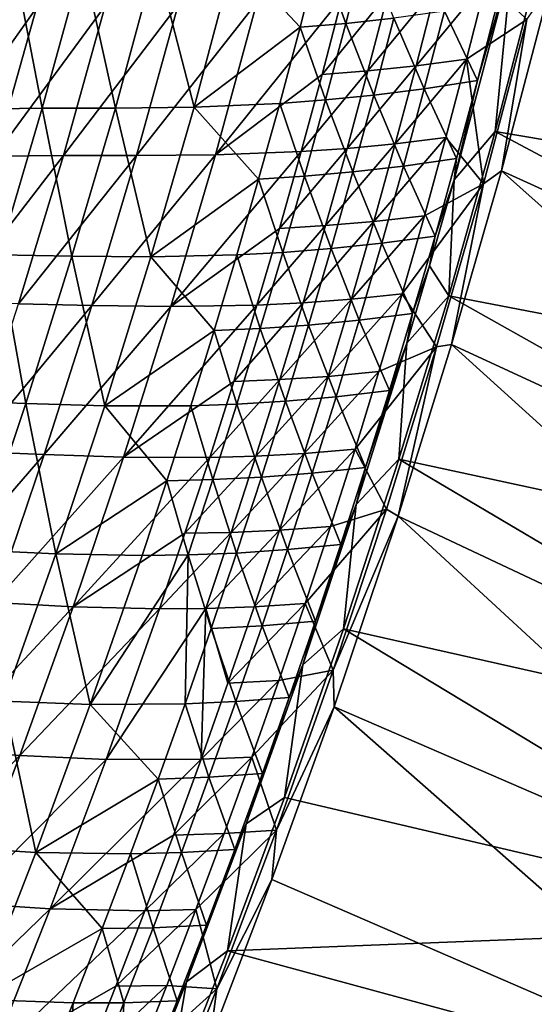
# Model space of a CAD drawing. Header units: metres. Extents: x 0 to 1400, y -1400 to 0.
# Tile 264 of 366: x 1258 to 1305, y -768 to -678. Entities that reach past the tile are written whole.
import ezdxf

# ---------------------------------------------------------------- set-up
doc = ezdxf.new("R2010")
doc.units = ezdxf.units.M

msp = doc.modelspace()

# ---------------------------------------------------------------- linework, layer by layer
at = {"layer": 'None'}
for points in [[(1283.550415, -679.038391, -143.985535), (1285.328003, -672.098633, -143.982834), (1277.5625, -672.589478, -199.909973)], [(1283.550415, -679.038391, -143.985535), (1287.715698, -678.685913, -116.044579), (1285.328003, -672.098633, -143.982834)], [(1287.715698, -678.685913, -116.044579), (1289.48645, -671.705261, -116.042336), (1285.328003, -672.098633, -143.982834)], [(1287.715698, -678.685913, -116.044579), (1292.085815, -678.208557, -88.120003), (1289.48645, -671.705261, -116.042336)], [(1305.527222, -672.196655, -29.544212), (1301.295776, -688.521545, -29.544041), (1351.890381, -697.064575)], [(1301.295776, -688.521545, -29.544041), (1305.527222, -672.196655, -29.544212), (1302.800293, -673.047791, -30.958681)], [(1257.562866, -673.165283, -367.83725), (1253.856689, -686.480835, -367.843384), (1260.115479, -686.38916, -311.864075)], [(1263.805298, -672.959351, -311.857147), (1257.562866, -673.165283, -367.83725), (1260.115479, -686.38916, -311.864075)], [(1263.805298, -672.959351, -311.857147), (1260.115479, -686.38916, -311.864075), (1266.759033, -686.382263, -255.882324)], [(1270.429932, -672.821838, -255.875259), (1263.805298, -672.959351, -311.857147), (1266.759033, -686.382263, -255.882324)], [(1266.759033, -686.382263, -255.882324), (1273.913208, -686.294495, -199.916489), (1270.429932, -672.821838, -255.875259)], [(1273.913208, -686.294495, -199.916489), (1277.5625, -672.589478, -199.909973), (1270.429932, -672.821838, -255.875259)], [(1273.913208, -686.294495, -199.916489), (1283.550415, -679.038391, -143.985535), (1277.5625, -672.589478, -199.909973)], [(1297.552734, -692.914246, -30.958065), (1302.800293, -673.047791, -30.958681), (1299.676025, -683.890259, -32.35173)], [(1297.552734, -692.914246, -30.958065), (1301.295776, -688.521545, -29.544041), (1302.800293, -673.047791, -30.958681)], [(1302.800293, -673.047791, -30.958681), (1301.49707, -676.797852, -32.351418), (1299.676025, -683.890259, -32.35173)], [(1300.5, -674.781799, -60.688713), (1294.097778, -682.544678, -88.576294), (1295.914307, -675.432617, -88.574554)], [(1300.5, -674.781799, -60.688713), (1298.690918, -681.937439, -60.689663), (1294.097778, -682.544678, -88.576294)], [(1300.5, -674.781799, -60.688713), (1304.162964, -678.328735, -32.845123), (1298.690918, -681.937439, -60.689663)], [(1291.547607, -675.937378, -116.482162), (1289.723999, -683.006836, -116.484573), (1285.554565, -683.34436, -144.410431)], [(1291.547607, -675.937378, -116.482162), (1285.554565, -683.34436, -144.410431), (1287.385132, -676.316467, -144.407455)], [(1295.914307, -675.432617, -88.574554), (1289.723999, -683.006836, -116.484573), (1291.547607, -675.937378, -116.482162)], [(1295.914307, -675.432617, -88.574554), (1294.097778, -682.544678, -88.576294), (1289.723999, -683.006836, -116.484573)], [(1306.296509, -675.28363, -32.129337), (1348.280151, -713.240723, -3), (1301.86499, -692.09436, -32.129154)], [(1306.296509, -675.28363, -32.129337), (1301.86499, -692.09436, -32.129154), (1304.162964, -678.328735, -32.845123)], [(1272.469604, -676.984558, -256.24707), (1262.035034, -690.693298, -312.217224), (1265.836182, -677.097412, -312.209564)], [(1262.035034, -690.693298, -312.217224), (1272.469604, -676.984558, -256.24707), (1268.688843, -690.713318, -256.254913)], [(1268.688843, -690.713318, -256.254913), (1279.61145, -676.779053, -200.305008), (1275.853516, -690.654907, -200.312286)], [(1268.688843, -690.713318, -256.254913), (1272.469604, -676.984558, -256.24707), (1279.61145, -676.779053, -200.305008)], [(1279.61145, -676.779053, -200.305008), (1287.385132, -676.316467, -144.407455), (1275.853516, -690.654907, -200.312286)], [(1287.385132, -676.316467, -144.407455), (1285.554565, -683.34436, -144.410431), (1275.853516, -690.654907, -200.312286)], [(1299.676025, -683.890259, -32.35173), (1301.49707, -676.797852, -32.351418), (1296.675659, -677.585876, -60.216148)], [(1259.586792, -677.281616, -368.163757), (1255.768066, -690.761169, -368.170044), (1249.763062, -691.082825, -424.093384)], [(1249.763062, -691.082825, -424.093384), (1253.595947, -677.701172, -424.089722), (1259.586792, -677.281616, -368.163757)], [(1265.836182, -677.097412, -312.209564), (1255.768066, -690.761169, -368.170044), (1259.586792, -677.281616, -368.163757)], [(1265.836182, -677.097412, -312.209564), (1262.035034, -690.693298, -312.217224), (1255.768066, -690.761169, -368.170044)], [(1294.847534, -684.634338, -60.217194), (1296.675659, -677.585876, -60.216148), (1292.085815, -678.208557, -88.120003)], [(1299.676025, -683.890259, -32.35173), (1296.675659, -677.585876, -60.216148), (1294.847534, -684.634338, -60.217194)], [(1285.874268, -685.648926, -116.046707), (1287.715698, -678.685913, -116.044579), (1283.550415, -679.038391, -143.985535)], [(1285.874268, -685.648926, -116.046707), (1290.250977, -685.213806, -88.12162), (1287.715698, -678.685913, -116.044579)], [(1290.250977, -685.213806, -88.12162), (1292.085815, -678.208557, -88.120003), (1287.715698, -678.685913, -116.044579)], [(1294.847534, -684.634338, -60.217194), (1292.085815, -678.208557, -88.120003), (1290.250977, -685.213806, -88.12162)], [(1304.162964, -678.328735, -32.845123), (1300.219604, -693.271423, -32.845055), (1298.690918, -681.937439, -60.689663)], [(1304.162964, -678.328735, -32.845123), (1301.86499, -692.09436, -32.129154), (1300.219604, -693.271423, -32.845055)], [(1281.702881, -685.960205, -143.988113), (1283.550415, -679.038391, -143.985535), (1273.913208, -686.294495, -199.916489)], [(1281.702881, -685.960205, -143.988113), (1285.874268, -685.648926, -116.046707), (1283.550415, -679.038391, -143.985535)], [(1294.097778, -682.544678, -88.576294), (1298.690918, -681.937439, -60.689663), (1292.208618, -689.636658, -88.57795)], [(1292.208618, -689.636658, -88.57795), (1298.690918, -681.937439, -60.689663), (1296.80835, -689.073364, -60.690586)], [(1298.690918, -681.937439, -60.689663), (1300.219604, -693.271423, -32.845055), (1296.80835, -689.073364, -60.690586)], [(1285.554565, -683.34436, -144.410431), (1289.723999, -683.006836, -116.484573), (1283.652344, -690.351501, -144.413269)], [(1283.652344, -690.351501, -144.413269), (1289.723999, -683.006836, -116.484573), (1287.828125, -690.055847, -116.486877)], [(1289.723999, -683.006836, -116.484573), (1294.097778, -682.544678, -88.576294), (1287.828125, -690.055847, -116.486877)], [(1287.828125, -690.055847, -116.486877), (1294.097778, -682.544678, -88.576294), (1292.208618, -689.636658, -88.57795)], [(1275.853516, -690.654907, -200.312286), (1285.554565, -683.34436, -144.410431), (1283.652344, -690.351501, -144.413269)], [(1297.783081, -690.965942, -32.352062), (1299.676025, -683.890259, -32.35173), (1294.847534, -684.634338, -60.217194)], [(1297.552734, -692.914246, -30.958065), (1299.676025, -683.890259, -32.35173), (1297.783081, -690.965942, -32.352062)], [(1292.948364, -691.665466, -60.21822), (1294.847534, -684.634338, -60.217194), (1290.250977, -685.213806, -88.12162)], [(1297.783081, -690.965942, -32.352062), (1294.847534, -684.634338, -60.217194), (1292.948364, -691.665466, -60.21822)], [(1279.785889, -692.863647, -143.990524), (1281.702881, -685.960205, -143.988113), (1273.913208, -686.294495, -199.916489)], [(1283.963135, -692.593811, -116.048714), (1281.702881, -685.960205, -143.988113), (1279.785889, -692.863647, -143.990524)], [(1285.874268, -685.648926, -116.046707), (1281.702881, -685.960205, -143.988113), (1283.963135, -692.593811, -116.048714)], [(1283.963135, -692.593811, -116.048714), (1288.345703, -692.201355, -88.123169), (1285.874268, -685.648926, -116.046707)], [(1288.345703, -692.201355, -88.123169), (1290.250977, -685.213806, -88.12162), (1285.874268, -685.648926, -116.046707)], [(1290.250977, -685.213806, -88.12162), (1288.345703, -692.201355, -88.123169), (1292.948364, -691.665466, -60.21822)], [(1260.115479, -686.38916, -311.864075), (1253.856689, -686.480835, -367.843384), (1256.155762, -699.740723, -311.870239)], [(1260.115479, -686.38916, -311.864075), (1256.155762, -699.740723, -311.870239), (1262.816284, -699.865723, -255.888596)], [(1266.759033, -686.382263, -255.882324), (1260.115479, -686.38916, -311.864075), (1262.816284, -699.865723, -255.888596)], [(1262.816284, -699.865723, -255.888596), (1269.989624, -699.924133, -199.922287), (1266.759033, -686.382263, -255.882324)], [(1269.989624, -699.924133, -199.922287), (1273.913208, -686.294495, -199.916489), (1266.759033, -686.382263, -255.882324)], [(1273.913208, -686.294495, -199.916489), (1269.989624, -699.924133, -199.922287), (1279.785889, -692.863647, -143.990524)], [(1301.295776, -688.521545, -29.544041), (1297.074219, -703.463257, -29.54385), (1347.497803, -713.16217)], [(1297.074219, -703.463257, -29.54385), (1301.295776, -688.521545, -29.544041), (1297.552734, -692.914246, -30.958065)], [(1301.295776, -688.521545, -29.544041), (1347.497803, -713.16217), (1351.890381, -697.064575)], [(1290.247192, -696.708252, -88.579529), (1296.80835, -689.073364, -60.690586), (1294.852905, -696.189331, -60.691475)], [(1292.208618, -689.636658, -88.57795), (1296.80835, -689.073364, -60.690586), (1290.247192, -696.708252, -88.579529)], [(1296.80835, -689.073364, -60.690586), (1300.219604, -693.271423, -32.845055), (1294.852905, -696.189331, -60.691475)], [(1271.814941, -704.444763, -200.318863), (1275.853516, -690.654907, -200.312286), (1283.652344, -690.351501, -144.413269)], [(1281.679199, -697.337585, -144.41597), (1271.814941, -704.444763, -200.318863), (1283.652344, -690.351501, -144.413269)], [(1281.679199, -697.337585, -144.41597), (1287.828125, -690.055847, -116.486877), (1285.86084, -697.084045, -116.489059)], [(1287.828125, -690.055847, -116.486877), (1281.679199, -697.337585, -144.41597), (1283.652344, -690.351501, -144.413269)], [(1285.86084, -697.084045, -116.489059), (1287.828125, -690.055847, -116.486877), (1292.208618, -689.636658, -88.57795)], [(1292.208618, -689.636658, -88.57795), (1290.247192, -696.708252, -88.579529), (1285.86084, -697.084045, -116.489059)], [(1262.035034, -690.693298, -312.217224), (1251.675903, -704.150879, -368.17569), (1255.768066, -690.761169, -368.170044)], [(1251.675903, -704.150879, -368.17569), (1262.035034, -690.693298, -312.217224), (1257.958008, -704.200806, -312.224152)], [(1257.958008, -704.200806, -312.224152), (1262.035034, -690.693298, -312.217224), (1268.688843, -690.713318, -256.254913)], [(1257.958008, -704.200806, -312.224152), (1268.688843, -690.713318, -256.254913), (1264.629883, -704.354736, -256.262024)], [(1264.629883, -704.354736, -256.262024), (1275.853516, -690.654907, -200.312286), (1271.814941, -704.444763, -200.318863)], [(1264.629883, -704.354736, -256.262024), (1268.688843, -690.713318, -256.254913), (1275.853516, -690.654907, -200.312286)], [(1295.818848, -698.024353, -32.352406), (1297.783081, -690.965942, -32.352062), (1292.948364, -691.665466, -60.21822)], [(1295.818848, -698.024353, -32.352406), (1297.552734, -692.914246, -30.958065), (1297.783081, -690.965942, -32.352062)], [(1286.370728, -699.170715, -88.124634), (1288.345703, -692.201355, -88.123169), (1283.963135, -692.593811, -116.048714)], [(1290.97876, -698.678955, -60.219219), (1288.345703, -692.201355, -88.123169), (1286.370728, -699.170715, -88.124634)], [(1288.345703, -692.201355, -88.123169), (1290.97876, -698.678955, -60.219219), (1292.948364, -691.665466, -60.21822)], [(1292.948364, -691.665466, -60.21822), (1290.97876, -698.678955, -60.219219), (1295.818848, -698.024353, -32.352406)], [(1301.86499, -692.09436, -32.129154), (1343.546997, -729.261292, -3), (1297.314819, -707.90094, -32.128944)], [(1301.86499, -692.09436, -32.129154), (1297.314819, -707.90094, -32.128944), (1300.219604, -693.271423, -32.845055)], [(1348.280151, -713.240723, -3), (1343.546997, -729.261292, -3), (1301.86499, -692.09436, -32.129154)], [(1269.989624, -699.924133, -199.922287), (1277.800293, -699.748291, -143.992798), (1279.785889, -692.863647, -143.990524)], [(1277.800293, -699.748291, -143.992798), (1281.982788, -699.520264, -116.050606), (1279.785889, -692.863647, -143.990524)], [(1281.982788, -699.520264, -116.050606), (1283.963135, -692.593811, -116.048714), (1279.785889, -692.863647, -143.990524)], [(1281.982788, -699.520264, -116.050606), (1286.370728, -699.170715, -88.124634), (1283.963135, -692.593811, -116.048714)], [(1295.328003, -700.723633, -30.957859), (1297.552734, -692.914246, -30.958065), (1295.818848, -698.024353, -32.352406)], [(1295.328003, -700.723633, -30.957859), (1297.074219, -703.463257, -29.54385), (1297.552734, -692.914246, -30.958065)], [(1300.219604, -693.271423, -32.845055), (1292.825317, -703.285095, -60.692333), (1294.852905, -696.189331, -60.691475)], [(1300.219604, -693.271423, -32.845055), (1295.966187, -708.119385, -32.844994), (1292.825317, -703.285095, -60.692333)], [(1300.219604, -693.271423, -32.845055), (1297.314819, -707.90094, -32.128944), (1295.966187, -708.119385, -32.844994)], [(1283.822632, -704.091309, -116.491127), (1290.247192, -696.708252, -88.579529), (1288.214233, -703.759155, -88.581024)], [(1290.247192, -696.708252, -88.579529), (1283.822632, -704.091309, -116.491127), (1285.86084, -697.084045, -116.489059)], [(1294.852905, -696.189331, -60.691475), (1292.825317, -703.285095, -60.692333), (1288.214233, -703.759155, -88.581024)], [(1288.214233, -703.759155, -88.581024), (1290.247192, -696.708252, -88.579529), (1294.852905, -696.189331, -60.691475)], [(1271.814941, -704.444763, -200.318863), (1281.679199, -697.337585, -144.41597), (1279.63562, -704.302307, -144.418518)], [(1279.63562, -704.302307, -144.418518), (1281.679199, -697.337585, -144.41597), (1285.86084, -697.084045, -116.489059)], [(1285.86084, -697.084045, -116.489059), (1283.822632, -704.091309, -116.491127), (1279.63562, -704.302307, -144.418518)], [(1290.97876, -698.678955, -60.219219), (1293.784058, -705.065247, -32.352764), (1295.818848, -698.024353, -32.352406)], [(1293.784058, -705.065247, -32.352764), (1295.328003, -700.723633, -30.957859), (1295.818848, -698.024353, -32.352406)], [(1284.32666, -706.121643, -88.126015), (1286.370728, -699.170715, -88.124634), (1281.982788, -699.520264, -116.050606)], [(1288.939453, -705.674316, -60.220196), (1286.370728, -699.170715, -88.124634), (1284.32666, -706.121643, -88.126015)], [(1288.939453, -705.674316, -60.220196), (1290.97876, -698.678955, -60.219219), (1286.370728, -699.170715, -88.124634)], [(1293.784058, -705.065247, -32.352764), (1290.97876, -698.678955, -60.219219), (1288.939453, -705.674316, -60.220196)], [(1258.607666, -713.268555, -255.894028), (1256.155762, -699.740723, -311.870239), (1251.932617, -713.010193, -311.875641)], [(1262.816284, -699.865723, -255.888596), (1256.155762, -699.740723, -311.870239), (1258.607666, -713.268555, -255.894028)], [(1258.607666, -713.268555, -255.894028), (1265.797729, -713.474731, -199.927292), (1262.816284, -699.865723, -255.888596)], [(1265.797729, -713.474731, -199.927292), (1269.989624, -699.924133, -199.922287), (1262.816284, -699.865723, -255.888596)], [(1265.797729, -713.474731, -199.927292), (1275.746704, -706.613708, -143.994919), (1269.989624, -699.924133, -199.922287)], [(1275.746704, -706.613708, -143.994919), (1277.800293, -699.748291, -143.992798), (1269.989624, -699.924133, -199.922287)], [(1275.746704, -706.613708, -143.994919), (1279.93396, -706.427734, -116.052368), (1277.800293, -699.748291, -143.992798)], [(1279.93396, -706.427734, -116.052368), (1281.982788, -699.520264, -116.050606), (1277.800293, -699.748291, -143.992798)], [(1279.93396, -706.427734, -116.052368), (1284.32666, -706.121643, -88.126015), (1281.982788, -699.520264, -116.050606)], [(1293.245361, -707.761719, -30.957695), (1295.328003, -700.723633, -30.957859), (1293.784058, -705.065247, -32.352764)], [(1297.074219, -703.463257, -29.54385), (1295.328003, -700.723633, -30.957859), (1293.245361, -707.761719, -30.957695)], [(1288.214233, -703.759155, -88.581024), (1286.110596, -710.789185, -88.582443), (1281.714233, -711.077209, -116.493073)], [(1281.714233, -711.077209, -116.493073), (1283.822632, -704.091309, -116.491127), (1288.214233, -703.759155, -88.581024)], [(1292.825317, -703.285095, -60.692333), (1286.110596, -710.789185, -88.582443), (1288.214233, -703.759155, -88.581024)], [(1292.825317, -703.285095, -60.692333), (1290.726074, -710.360352, -60.693157), (1286.110596, -710.789185, -88.582443)], [(1295.966187, -708.119385, -32.844994), (1290.726074, -710.360352, -60.693157), (1292.825317, -703.285095, -60.692333)], [(1297.074219, -703.463257, -29.54385), (1292.544312, -718.334961, -29.543623), (1342.767334, -729.163757)], [(1292.544312, -718.334961, -29.543623), (1297.074219, -703.463257, -29.54385), (1293.245361, -707.761719, -30.957695)], [(1297.074219, -703.463257, -29.54385), (1342.767334, -729.163757), (1347.497803, -713.16217)], [(1253.611572, -717.617126, -312.230316), (1257.958008, -704.200806, -312.224152), (1264.629883, -704.354736, -256.262024)], [(1253.611572, -717.617126, -312.230316), (1264.629883, -704.354736, -256.262024), (1260.299072, -717.906311, -256.268341)], [(1260.299072, -717.906311, -256.268341), (1264.629883, -704.354736, -256.262024), (1271.814941, -704.444763, -200.318863)], [(1260.299072, -717.906311, -256.268341), (1271.814941, -704.444763, -200.318863), (1267.501587, -718.14624, -200.324707)], [(1267.501587, -718.14624, -200.324707), (1271.814941, -704.444763, -200.318863), (1279.63562, -704.302307, -144.418518)], [(1279.63562, -704.302307, -144.418518), (1277.522461, -711.245483, -144.420929), (1267.501587, -718.14624, -200.324707)], [(1277.522461, -711.245483, -144.420929), (1283.822632, -704.091309, -116.491127), (1281.714233, -711.077209, -116.493073)], [(1283.822632, -704.091309, -116.491127), (1277.522461, -711.245483, -144.420929), (1279.63562, -704.302307, -144.418518)], [(1291.679199, -712.088196, -32.353138), (1293.784058, -705.065247, -32.352764), (1288.939453, -705.674316, -60.220196)], [(1291.679199, -712.088196, -32.353138), (1293.245361, -707.761719, -30.957695), (1293.784058, -705.065247, -32.352764)], [(1275.746704, -706.613708, -143.994919), (1277.817383, -713.315979, -116.054001), (1279.93396, -706.427734, -116.052368)], [(1277.817383, -713.315979, -116.054001), (1282.214111, -713.053589, -88.127312), (1279.93396, -706.427734, -116.052368)], [(1282.214111, -713.053589, -88.127312), (1284.32666, -706.121643, -88.126015), (1279.93396, -706.427734, -116.052368)], [(1286.830811, -712.651245, -60.221142), (1284.32666, -706.121643, -88.126015), (1282.214111, -713.053589, -88.127312)], [(1286.830811, -712.651245, -60.221142), (1288.939453, -705.674316, -60.220196), (1284.32666, -706.121643, -88.126015)], [(1291.679199, -712.088196, -32.353138), (1288.939453, -705.674316, -60.220196), (1286.830811, -712.651245, -60.221142)], [(1265.797729, -713.474731, -199.927292), (1273.625977, -713.459473, -143.996887), (1275.746704, -706.613708, -143.994919)], [(1273.625977, -713.459473, -143.996887), (1277.817383, -713.315979, -116.054001), (1275.746704, -706.613708, -143.994919)], [(1290.726074, -710.360352, -60.693157), (1295.966187, -708.119385, -32.844994), (1288.555908, -717.414856, -60.693943)], [(1295.966187, -708.119385, -32.844994), (1291.409668, -722.869568, -32.845009), (1288.555908, -717.414856, -60.693943)], [(1288.666748, -722.436462, -30.957438), (1293.245361, -707.761719, -30.957695), (1289.505005, -719.092834, -32.353523)], [(1292.544312, -718.334961, -29.543623), (1293.245361, -707.761719, -30.957695), (1288.666748, -722.436462, -30.957438)], [(1293.245361, -707.761719, -30.957695), (1291.679199, -712.088196, -32.353138), (1289.505005, -719.092834, -32.353523)], [(1295.966187, -708.119385, -32.844994), (1292.456665, -723.520264, -32.128693), (1291.409668, -722.869568, -32.845009)], [(1297.314819, -707.90094, -32.128944), (1338.482666, -745.180298, -3), (1292.456665, -723.520264, -32.128693)], [(1297.314819, -707.90094, -32.128944), (1292.456665, -723.520264, -32.128693), (1295.966187, -708.119385, -32.844994)], [(1343.546997, -729.261292, -3), (1338.482666, -745.180298, -3), (1297.314819, -707.90094, -32.128944)], [(1286.110596, -710.789185, -88.582443), (1279.536255, -718.041565, -116.494888), (1281.714233, -711.077209, -116.493073)], [(1286.110596, -710.789185, -88.582443), (1283.936646, -717.797974, -88.583763), (1279.536255, -718.041565, -116.494888)], [(1290.726074, -710.360352, -60.693157), (1283.936646, -717.797974, -88.583763), (1286.110596, -710.789185, -88.582443)], [(1283.936646, -717.797974, -88.583763), (1290.726074, -710.360352, -60.693157), (1288.555908, -717.414856, -60.693943)], [(1267.501587, -718.14624, -200.324707), (1277.522461, -711.245483, -144.420929), (1275.340454, -718.166748, -144.423187)], [(1281.714233, -711.077209, -116.493073), (1279.536255, -718.041565, -116.494888), (1275.340454, -718.166748, -144.423187)], [(1275.340454, -718.166748, -144.423187), (1277.522461, -711.245483, -144.420929), (1281.714233, -711.077209, -116.493073)], [(1284.653687, -719.609314, -60.222061), (1286.830811, -712.651245, -60.221142), (1282.214111, -713.053589, -88.127312)], [(1289.505005, -719.092834, -32.353523), (1286.830811, -712.651245, -60.221142), (1284.653687, -719.609314, -60.222061)], [(1289.505005, -719.092834, -32.353523), (1291.679199, -712.088196, -32.353138), (1286.830811, -712.651245, -60.221142)], [(1254.139526, -726.587158, -255.898575), (1258.607666, -713.268555, -255.894028), (1251.932617, -713.010193, -311.875641)], [(1261.343018, -726.942932, -199.931488), (1258.607666, -713.268555, -255.894028), (1254.139526, -726.587158, -255.898575)], [(1261.343018, -726.942932, -199.931488), (1265.797729, -713.474731, -199.927292), (1258.607666, -713.268555, -255.894028)], [(1261.343018, -726.942932, -199.931488), (1271.438599, -720.285217, -143.998688), (1265.797729, -713.474731, -199.927292)], [(1271.438599, -720.285217, -143.998688), (1273.625977, -713.459473, -143.996887), (1265.797729, -713.474731, -199.927292)], [(1275.633545, -720.184448, -116.055504), (1273.625977, -713.459473, -143.996887), (1271.438599, -720.285217, -143.998688)], [(1277.817383, -713.315979, -116.054001), (1273.625977, -713.459473, -143.996887), (1275.633545, -720.184448, -116.055504)], [(1275.633545, -720.184448, -116.055504), (1280.033813, -719.966248, -88.128525), (1277.817383, -713.315979, -116.054001)], [(1280.033813, -719.966248, -88.128525), (1282.214111, -713.053589, -88.127312), (1277.817383, -713.315979, -116.054001)], [(1282.214111, -713.053589, -88.127312), (1280.033813, -719.966248, -88.128525), (1284.653687, -719.609314, -60.222061)], [(1249.002563, -730.939697, -312.235718), (1253.611572, -717.617126, -312.230316), (1260.299072, -717.906311, -256.268341)], [(1249.002563, -730.939697, -312.235718), (1260.299072, -717.906311, -256.268341), (1255.702637, -731.365601, -256.273804)], [(1255.702637, -731.365601, -256.273804), (1260.299072, -717.906311, -256.268341), (1267.501587, -718.14624, -200.324707)], [(1255.702637, -731.365601, -256.273804), (1267.501587, -718.14624, -200.324707), (1262.919189, -731.756958, -200.329773)], [(1262.919189, -731.756958, -200.329773), (1267.501587, -718.14624, -200.324707), (1275.340454, -718.166748, -144.423187)], [(1275.340454, -718.166748, -144.423187), (1273.090088, -725.065796, -144.425293), (1262.919189, -731.756958, -200.329773)], [(1279.536255, -718.041565, -116.494888), (1273.090088, -725.065796, -144.425293), (1275.340454, -718.166748, -144.423187)], [(1279.536255, -718.041565, -116.494888), (1277.289551, -724.98407, -116.496582), (1273.090088, -725.065796, -144.425293)], [(1283.936646, -717.797974, -88.583763), (1277.289551, -724.98407, -116.496582), (1279.536255, -718.041565, -116.494888)], [(1277.289551, -724.98407, -116.496582), (1283.936646, -717.797974, -88.583763), (1281.693237, -724.785339, -88.584999)], [(1281.693237, -724.785339, -88.584999), (1283.936646, -717.797974, -88.583763), (1288.555908, -717.414856, -60.693943)], [(1288.555908, -717.414856, -60.693943), (1286.315308, -724.448364, -60.694691), (1281.693237, -724.785339, -88.584999)], [(1288.555908, -717.414856, -60.693943), (1291.409668, -722.869568, -32.845009), (1286.315308, -724.448364, -60.694691)], [(1287.261841, -726.078796, -32.353924), (1289.505005, -719.092834, -32.353523), (1284.653687, -719.609314, -60.222061)], [(1288.666748, -722.436462, -30.957438), (1289.505005, -719.092834, -32.353523), (1287.261841, -726.078796, -32.353924)], [(1292.544312, -718.334961, -29.543623), (1287.503052, -733.753845, -29.54335), (1337.706055, -745.063843)], [(1287.503052, -733.753845, -29.54335), (1292.544312, -718.334961, -29.543623), (1288.666748, -722.436462, -30.957438)], [(1292.544312, -718.334961, -29.543623), (1337.706055, -745.063843), (1342.767334, -729.163757)], [(1277.786377, -726.859192, -88.129646), (1280.033813, -719.966248, -88.128525), (1275.633545, -720.184448, -116.055504)], [(1282.408569, -726.548157, -60.22295), (1280.033813, -719.966248, -88.128525), (1277.786377, -726.859192, -88.129646)], [(1280.033813, -719.966248, -88.128525), (1282.408569, -726.548157, -60.22295), (1284.653687, -719.609314, -60.222061)], [(1284.653687, -719.609314, -60.222061), (1282.408569, -726.548157, -60.22295), (1287.261841, -726.078796, -32.353924)], [(1269.185303, -727.090454, -144.00032), (1271.438599, -720.285217, -143.998688), (1261.343018, -726.942932, -199.931488)], [(1269.185303, -727.090454, -144.00032), (1273.383301, -727.032837, -116.05687), (1271.438599, -720.285217, -143.998688)], [(1273.383301, -727.032837, -116.05687), (1275.633545, -720.184448, -116.055504), (1271.438599, -720.285217, -143.998688)], [(1273.383301, -727.032837, -116.05687), (1277.786377, -726.859192, -88.129646), (1275.633545, -720.184448, -116.055504)], [(1283.802612, -737.013, -30.957296), (1288.666748, -722.436462, -30.957438), (1284.950684, -733.045654, -32.354336)], [(1287.503052, -733.753845, -29.54335), (1288.666748, -722.436462, -30.957438), (1283.802612, -737.013, -30.957296)], [(1284.950684, -733.045654, -32.354336), (1288.666748, -722.436462, -30.957438), (1287.261841, -726.078796, -32.353924)], [(1291.409668, -722.869568, -32.845009), (1284.005127, -731.460571, -60.695396), (1286.315308, -724.448364, -60.694691)], [(1291.409668, -722.869568, -32.845009), (1286.556641, -737.518799, -32.84502), (1284.005127, -731.460571, -60.695396)], [(1292.456665, -723.520264, -32.128693), (1286.556641, -737.518799, -32.84502), (1291.409668, -722.869568, -32.845009)], [(1292.456665, -723.520264, -32.128693), (1286.645508, -740.848389, -32.128372), (1286.556641, -737.518799, -32.84502)], [(1292.456665, -723.520264, -32.128693), (1333.094238, -760.992554, -3), (1286.645508, -740.848389, -32.128372)], [(1338.482666, -745.180298, -3), (1333.094238, -760.992554, -3), (1292.456665, -723.520264, -32.128693)], [(1286.315308, -724.448364, -60.694691), (1284.005127, -731.460571, -60.695396), (1279.380737, -731.750916, -88.586143)], [(1286.315308, -724.448364, -60.694691), (1279.380737, -731.750916, -88.586143), (1281.693237, -724.785339, -88.584999)], [(1273.090088, -725.065796, -144.425293), (1270.772095, -731.942444, -144.427231), (1262.919189, -731.756958, -200.329773)], [(1277.289551, -724.98407, -116.496582), (1270.772095, -731.942444, -144.427231), (1273.090088, -725.065796, -144.425293)], [(1270.772095, -731.942444, -144.427231), (1277.289551, -724.98407, -116.496582), (1274.974487, -731.90448, -116.498138)], [(1274.974487, -731.90448, -116.498138), (1277.289551, -724.98407, -116.496582), (1281.693237, -724.785339, -88.584999)], [(1281.693237, -724.785339, -88.584999), (1279.380737, -731.750916, -88.586143), (1274.974487, -731.90448, -116.498138)], [(1282.408569, -726.548157, -60.22295), (1284.950684, -733.045654, -32.354336), (1287.261841, -726.078796, -32.353924)], [(1256.631592, -740.325317, -199.93483), (1261.343018, -726.942932, -199.931488), (1254.139526, -726.587158, -255.898575)], [(1264.483765, -740.638, -144.003082), (1261.343018, -726.942932, -199.931488), (1256.631592, -740.325317, -199.93483)], [(1264.483765, -740.638, -144.003082), (1269.185303, -727.090454, -144.00032), (1261.343018, -726.942932, -199.931488)], [(1273.092529, -740.584412, -88.131607), (1273.383301, -727.032837, -116.05687), (1264.483765, -740.638, -144.003082)], [(1273.383301, -727.032837, -116.05687), (1269.185303, -727.090454, -144.00032), (1264.483765, -740.638, -144.003082)], [(1273.092529, -740.584412, -88.131607), (1275.472412, -733.732056, -88.130669), (1273.383301, -727.032837, -116.05687)], [(1275.472412, -733.732056, -88.130669), (1277.786377, -726.859192, -88.129646), (1273.383301, -727.032837, -116.05687)], [(1280.096313, -733.467346, -60.223808), (1277.786377, -726.859192, -88.129646), (1275.472412, -733.732056, -88.130669)], [(1280.096313, -733.467346, -60.223808), (1282.408569, -726.548157, -60.22295), (1277.786377, -726.859192, -88.129646)], [(1284.950684, -733.045654, -32.354336), (1282.408569, -726.548157, -60.22295), (1280.096313, -733.467346, -60.223808)], [(1250.84668, -744.730042, -256.278381), (1255.702637, -731.365601, -256.273804), (1262.919189, -731.756958, -200.329773)], [(1284.005127, -731.460571, -60.695396), (1277.000122, -738.69458, -88.587189), (1279.380737, -731.750916, -88.586143)], [(1284.005127, -731.460571, -60.695396), (1281.625732, -738.451294, -60.696064), (1277.000122, -738.69458, -88.587189)], [(1286.556641, -737.518799, -32.84502), (1281.625732, -738.451294, -60.696064), (1284.005127, -731.460571, -60.695396)], [(1250.84668, -744.730042, -256.278381), (1262.919189, -731.756958, -200.329773), (1258.07373, -745.274536, -200.334)], [(1262.919189, -731.756958, -200.329773), (1270.772095, -731.942444, -144.427231), (1258.07373, -745.274536, -200.334)], [(1270.772095, -731.942444, -144.427231), (1265.936279, -745.627197, -144.430603), (1258.07373, -745.274536, -200.334)], [(1274.974487, -731.90448, -116.498138), (1274.55188, -745.615967, -88.588135), (1265.936279, -745.627197, -144.430603)], [(1265.936279, -745.627197, -144.430603), (1270.772095, -731.942444, -144.427231), (1274.974487, -731.90448, -116.498138)], [(1277.000122, -738.69458, -88.587189), (1274.55188, -745.615967, -88.588135), (1274.974487, -731.90448, -116.498138)], [(1279.380737, -731.750916, -88.586143), (1277.000122, -738.69458, -88.587189), (1274.974487, -731.90448, -116.498138)], [(1282.571899, -739.993042, -32.354755), (1284.950684, -733.045654, -32.354336), (1280.096313, -733.467346, -60.223808)], [(1282.571899, -739.993042, -32.354755), (1283.802612, -737.013, -30.957296), (1284.950684, -733.045654, -32.354336)], [(1277.717285, -740.366577, -60.224632), (1275.472412, -733.732056, -88.130669), (1273.092529, -740.584412, -88.131607)], [(1277.717285, -740.366577, -60.224632), (1280.096313, -733.467346, -60.223808), (1275.472412, -733.732056, -88.130669)], [(1282.571899, -739.993042, -32.354755), (1280.096313, -733.467346, -60.223808), (1277.717285, -740.366577, -60.224632)], [(1287.503052, -733.753845, -29.54335), (1282.137817, -749.090149, -29.543043), (1332.321289, -760.857239)], [(1282.137817, -749.090149, -29.543043), (1287.503052, -733.753845, -29.54335), (1283.802612, -737.013, -30.957296)], [(1287.503052, -733.753845, -29.54335), (1332.321289, -760.857239), (1337.706055, -745.063843)], [(1278.657349, -751.488586, -30.957264), (1283.802612, -737.013, -30.957296), (1282.571899, -739.993042, -32.354755)], [(1282.137817, -749.090149, -29.543043), (1283.802612, -737.013, -30.957296), (1278.657349, -751.488586, -30.957264)], [(1281.625732, -738.451294, -60.696064), (1286.556641, -737.518799, -32.84502), (1279.177979, -745.420288, -60.69669)], [(1286.556641, -737.518799, -32.84502), (1281.413574, -752.065002, -32.844986), (1279.177979, -745.420288, -60.69669)], [(1286.645508, -740.848389, -32.128372), (1281.413574, -752.065002, -32.844986), (1286.556641, -737.518799, -32.84502)], [(1281.625732, -738.451294, -60.696064), (1274.55188, -745.615967, -88.588135), (1277.000122, -738.69458, -88.587189)], [(1279.177979, -745.420288, -60.69669), (1274.55188, -745.615967, -88.588135), (1281.625732, -738.451294, -60.696064)], [(1259.526611, -754.098877, -144.005142), (1256.631592, -740.325317, -199.93483), (1251.668701, -753.618591, -199.937271)], [(1259.526611, -754.098877, -144.005142), (1264.483765, -740.638, -144.003082), (1256.631592, -740.325317, -199.93483)], [(1273.092529, -740.584412, -88.131607), (1264.483765, -740.638, -144.003082), (1270.647461, -747.415894, -88.132439)], [(1275.272217, -747.245422, -60.225418), (1273.092529, -740.584412, -88.131607), (1270.647461, -747.415894, -88.132439)], [(1275.272217, -747.245422, -60.225418), (1277.717285, -740.366577, -60.224632), (1273.092529, -740.584412, -88.131607)], [(1280.126099, -746.920654, -32.35519), (1277.717285, -740.366577, -60.224632), (1275.272217, -747.245422, -60.225418)], [(1280.126099, -746.920654, -32.35519), (1282.571899, -739.993042, -32.354755), (1277.717285, -740.366577, -60.224632)], [(1280.126099, -746.920654, -32.35519), (1278.657349, -751.488586, -30.957264), (1282.571899, -739.993042, -32.354755)], [(1270.647461, -747.415894, -88.132439), (1264.483765, -740.638, -144.003082), (1259.526611, -754.098877, -144.005142)], [(1286.645508, -740.848389, -32.128372), (1327.38855, -776.693176, -3), (1280.990845, -756.555847, -32.128044)], [(1286.645508, -740.848389, -32.128372), (1280.990845, -756.555847, -32.128044), (1281.413574, -752.065002, -32.844986)], [(1333.094238, -760.992554, -3), (1327.38855, -776.693176, -3), (1286.645508, -740.848389, -32.128372)], [(1245.737305, -757.997131, -256.282013), (1250.84668, -744.730042, -256.278381), (1258.07373, -745.274536, -200.334)], [(1245.737305, -757.997131, -256.282013), (1258.07373, -745.274536, -200.334), (1252.970703, -758.696655, -200.337357)], [(1258.07373, -745.274536, -200.334), (1265.936279, -745.627197, -144.430603), (1252.970703, -758.696655, -200.337357)], [(1265.936279, -745.627197, -144.430603), (1260.838257, -759.218811, -144.433273), (1252.970703, -758.696655, -200.337357)], [(1274.55188, -745.615967, -88.588135), (1260.838257, -759.218811, -144.433273), (1265.936279, -745.627197, -144.430603)], [(1274.55188, -745.615967, -88.588135), (1272.036499, -752.514832, -88.588982), (1260.838257, -759.218811, -144.433273)], [(1274.55188, -745.615967, -88.588135), (1279.177979, -745.420288, -60.69669), (1272.036499, -752.514832, -88.588982)], [(1279.177979, -745.420288, -60.69669), (1276.662231, -752.367188, -60.697269), (1272.036499, -752.514832, -88.588982)], [(1279.177979, -745.420288, -60.69669), (1281.413574, -752.065002, -32.844986), (1276.662231, -752.367188, -60.697269)], [(1268.137695, -754.226196, -88.133179), (1270.647461, -747.415894, -88.132439), (1259.526611, -754.098877, -144.005142)], [(1272.761719, -754.103577, -60.22617), (1270.647461, -747.415894, -88.132439), (1268.137695, -754.226196, -88.133179)], [(1272.761719, -754.103577, -60.22617), (1275.272217, -747.245422, -60.225418), (1270.647461, -747.415894, -88.132439)], [(1277.613892, -753.828186, -32.355637), (1275.272217, -747.245422, -60.225418), (1272.761719, -754.103577, -60.22617)], [(1277.613892, -753.828186, -32.355637), (1280.126099, -746.920654, -32.35519), (1275.272217, -747.245422, -60.225418)], [(1278.657349, -751.488586, -30.957264), (1280.126099, -746.920654, -32.35519), (1277.613892, -753.828186, -32.355637)], [(1282.137817, -749.090149, -29.543043), (1276.948486, -763.044983, -29.542738), (1332.321289, -760.857239)], [(1276.948486, -763.044983, -29.542738), (1282.137817, -749.090149, -29.543043), (1278.657349, -751.488586, -30.957264)], [(1273.235352, -765.860413, -30.957327), (1278.657349, -751.488586, -30.957264), (1275.035767, -760.715271, -32.356091)], [(1276.948486, -763.044983, -29.542738), (1278.657349, -751.488586, -30.957264), (1273.235352, -765.860413, -30.957327)], [(1281.413574, -752.065002, -32.844986), (1274.079346, -759.291809, -60.697807), (1276.662231, -752.367188, -60.697269)], [(1281.413574, -752.065002, -32.844986), (1275.986206, -766.505188, -32.844967), (1274.079346, -759.291809, -60.697807)], [(1275.035767, -760.715271, -32.356091), (1278.657349, -751.488586, -30.957264), (1277.613892, -753.828186, -32.355637)], [(1280.990845, -756.555847, -32.128044), (1275.986206, -766.505188, -32.844967), (1281.413574, -752.065002, -32.844986)], [(1272.036499, -752.514832, -88.588982), (1269.454956, -759.390869, -88.589722), (1260.838257, -759.218811, -144.433273)], [(1276.662231, -752.367188, -60.697269), (1274.079346, -759.291809, -60.697807), (1269.454956, -759.390869, -88.589722)], [(1272.036499, -752.514832, -88.588982), (1276.662231, -752.367188, -60.697269), (1269.454956, -759.390869, -88.589722)], [(1254.318481, -767.470337, -144.006454), (1259.526611, -754.098877, -144.005142), (1251.668701, -753.618591, -199.937271)], [(1275.035767, -760.715271, -32.356091), (1277.613892, -753.828186, -32.355637), (1272.761719, -754.103577, -60.22617)], [(1265.563843, -761.014954, -88.133812), (1259.526611, -754.098877, -144.005142), (1254.318481, -767.470337, -144.006454)], [(1265.563843, -761.014954, -88.133812), (1268.137695, -754.226196, -88.133179), (1259.526611, -754.098877, -144.005142)], [(1270.186157, -760.940674, -60.226879), (1268.137695, -754.226196, -88.133179), (1265.563843, -761.014954, -88.133812)], [(1270.186157, -760.940674, -60.226879), (1272.761719, -754.103577, -60.22617), (1268.137695, -754.226196, -88.133179)], [(1275.035767, -760.715271, -32.356091), (1272.761719, -754.103577, -60.22617), (1270.186157, -760.940674, -60.226879)], [(1327.38855, -776.693176, -3), (1275.349487, -771.286072, -32.127712), (1280.990845, -756.555847, -32.128044)], [(1280.990845, -756.555847, -32.128044), (1275.349487, -771.286072, -32.127712), (1275.986206, -766.505188, -32.844967)], [(1252.970703, -758.696655, -200.337357), (1260.838257, -759.218811, -144.433273), (1247.616211, -772.020935, -200.339798)], [(1260.838257, -759.218811, -144.433273), (1255.483521, -772.714966, -144.435211), (1247.616211, -772.020935, -200.339798)], [(1260.838257, -759.218811, -144.433273), (1269.454956, -759.390869, -88.589722), (1255.483521, -772.714966, -144.435211)], [(1269.454956, -759.390869, -88.589722), (1266.807617, -766.243896, -88.590363), (1255.483521, -772.714966, -144.435211)], [(1274.079346, -759.291809, -60.697807), (1266.807617, -766.243896, -88.590363), (1269.454956, -759.390869, -88.589722)], [(1274.079346, -759.291809, -60.697807), (1271.429932, -766.193909, -60.698292), (1266.807617, -766.243896, -88.590363)], [(1275.986206, -766.505188, -32.844967), (1271.429932, -766.193909, -60.698292), (1274.079346, -759.291809, -60.697807)], [(1262.92627, -767.78186, -88.134338), (1265.563843, -761.014954, -88.133812), (1254.318481, -767.470337, -144.006454)], [(1267.546021, -767.75647, -60.227547), (1265.563843, -761.014954, -88.133812), (1262.92627, -767.78186, -88.134338)], [(1267.546021, -767.75647, -60.227547), (1270.186157, -760.940674, -60.226879), (1265.563843, -761.014954, -88.133812)], [(1272.39209, -767.581543, -32.356552), (1270.186157, -760.940674, -60.226879), (1267.546021, -767.75647, -60.227547)], [(1272.39209, -767.581543, -32.356552), (1275.035767, -760.715271, -32.356091), (1270.186157, -760.940674, -60.226879)], [(1272.39209, -767.581543, -32.356552), (1273.235352, -765.860413, -30.957327), (1275.035767, -760.715271, -32.356091)], [(1332.321289, -760.857239), (1276.948486, -763.044983, -29.542738), (1326.619751, -776.539124)], [(1276.948486, -763.044983, -29.542738), (1271.26123, -777.498657, -29.5424), (1326.619751, -776.539124)], [(1271.26123, -777.498657, -29.5424), (1276.948486, -763.044983, -29.542738), (1273.235352, -765.860413, -30.957327)], [(1266.807617, -766.243896, -88.590363), (1264.095093, -773.073608, -88.590881), (1255.483521, -772.714966, -144.435211)], [(1271.429932, -766.193909, -60.698292), (1264.095093, -773.073608, -88.590881), (1266.807617, -766.243896, -88.590363)], [(1268.714478, -773.073181, -60.69873), (1264.095093, -773.073608, -88.590881), (1271.429932, -766.193909, -60.698292)], [(1267.541016, -780.125427, -30.957476), (1273.235352, -765.860413, -30.957327), (1272.39209, -767.581543, -32.356552)], [(1271.26123, -777.498657, -29.5424), (1273.235352, -765.860413, -30.957327), (1267.541016, -780.125427, -30.957476)], [(1271.429932, -766.193909, -60.698292), (1275.986206, -766.505188, -32.844967), (1268.714478, -773.073181, -60.69873)], [(1275.986206, -766.505188, -32.844967), (1270.280396, -780.836548, -32.845013), (1268.714478, -773.073181, -60.69873)], [(1275.349487, -771.286072, -32.127712), (1270.280396, -780.836548, -32.845013), (1275.986206, -766.505188, -32.844967)], [(1257.462524, -781.24884, -88.135071), (1262.92627, -767.78186, -88.134338), (1254.318481, -767.470337, -144.006454)], [(1262.074463, -781.322754, -60.228748), (1262.92627, -767.78186, -88.134338), (1257.462524, -781.24884, -88.135071)], [(1266.910522, -781.250732, -32.357498), (1267.546021, -767.75647, -60.227547), (1262.074463, -781.322754, -60.228748)], [(1262.074463, -781.322754, -60.228748), (1267.546021, -767.75647, -60.227547), (1262.92627, -767.78186, -88.134338)], [(1266.910522, -781.250732, -32.357498), (1267.541016, -780.125427, -30.957476), (1272.39209, -767.581543, -32.356552)], [(1266.910522, -781.250732, -32.357498), (1272.39209, -767.581543, -32.356552), (1267.546021, -767.75647, -60.227547)]]:
    msp.add_3dface(points, dxfattribs=at)
at = {"layer": 'None0'}
for points in [[(1294.119019, -124.129761, -541.977783), (1150.81958, -781.702271, -541.977783), (1274.459961, -120.453018, -541.977783)], [(1274.459961, -120.453018, -521.977783), (1274.459961, -120.453018, -541.977783), (1150.81958, -781.702271, -521.977783)], [(1274.459961, -120.453018, -541.977783), (1150.81958, -781.702271, -541.977783), (1150.81958, -781.702271, -521.977783)], [(1150.81958, -781.702271, -521.977783), (1294.119019, -124.129761, -521.977783), (1274.459961, -120.453018, -521.977783)], [(1294.119019, -124.129761, -541.977783), (1170.478882, -785.378174, -541.977783), (1150.81958, -781.702271, -541.977783)], [(1170.478882, -785.378174, -521.977783), (1294.119019, -124.129761, -521.977783), (1150.81958, -781.702271, -521.977783)], [(1170.478882, -785.378174, -521.977783), (1170.478882, -785.378174, -541.977783), (1294.119019, -124.129761, -521.977783)], [(1170.478882, -785.378174, -541.977783), (1294.119019, -124.129761, -541.977783), (1294.119019, -124.129761, -521.977783)]]:
    msp.add_3dface(points, dxfattribs=at)

doc.saveas('drawing.dxf')
